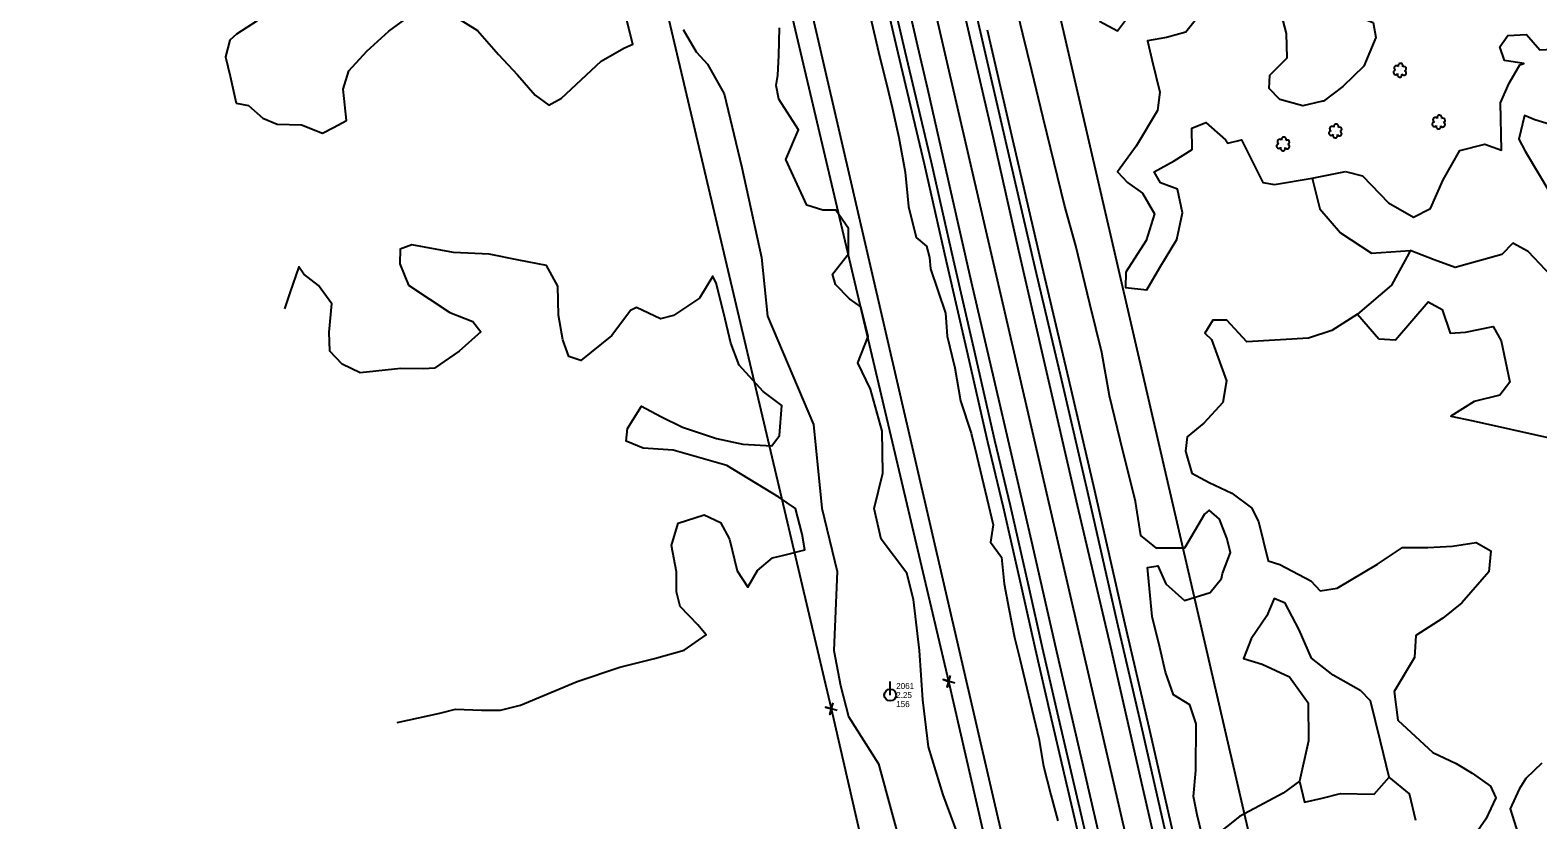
# Model space of a CAD drawing. Extents: x 3040896 to 3051146, y 687568 to 732976.
# Drawn here: x 3045853 to 3046478, y 711227 to 711554 of the extents above; entities that cross this region are included whole.
import ezdxf

# ---------------------------------------------------------------- set-up
doc = ezdxf.new("R2010")
doc.units = 0
for name, color, linetype in [('Exist Horizontal Alignment', 7, 'Continuous'), ('Exist Property Corner CELL', 7, 'Continuous'), ('Exist Right of Way Easement Line', 7, 'Continuous'), ('Exist Right of Way Line', 7, 'Continuous'), ('Exist Roads EOP', 7, 'Continuous'), ('Exist Roads EOT', 7, 'Continuous'), ('Exist Utilities Power Pole CELL', 7, 'Continuous'), ('Exist Utilities Power Pole Cogo Comment', 7, 'Continuous'), ('Exist Utilities Power Pole Cogo Elevation', 7, 'Continuous'), ('Exist Utilities Power Pole Cogo Number', 7, 'Continuous'), ('Exist Utilities Telephone UG Cable', 7, 'Continuous'), ('Exist Utilities Telephone UG FO', 7, 'Continuous'), ('Exist Vegetation Hedge Row', 7, 'Continuous'), ('Exist Vegetation Shrub CELL', 7, 'Continuous'), ('Exist Vegetation Woods Line', 7, 'Continuous')]:
    doc.layers.add(name, color=color, linetype=linetype)

# ---------------------------------------------------------------- blocks, each defined once
blk = doc.blocks.new('EXIST UTILITIES POWER POLE')
at = {"layer": 'Exist Utilities Power Pole CELL'}
for q in [(0, 0.1125), (0, 0)]:
    blk.add_line((0, 0), q, dxfattribs=at)
blk.add_circle((0, 0), 0.049, dxfattribs=at)

msp = doc.modelspace()

# ---------------------------------------------------------------- linework, layer by layer
at = {"layer": 'Exist Horizontal Alignment'}
msp.add_line((3046766.27, 709235.61), (3045901.56, 712973.77), dxfattribs=at)
at = {"layer": 'Exist Property Corner CELL'}
for p, q in [((3046233.77, 711284.19), (3046233.77, 711284.19)), ((3046185.08, 711272.85), (3046185.08, 711272.85))]:
    msp.add_line(p, q, dxfattribs=at)
for points in [[(3046236.17, 711283.47), (3046231.38, 711284.91), (3046233.77, 711284.19), (3046233.06, 711281.79), (3046234.49, 711286.58)], [(3046187.47, 711272.13), (3046182.68, 711273.57), (3046185.08, 711272.85), (3046184.36, 711270.46), (3046185.8, 711275.25)]]:
    msp.add_lwpolyline(points, dxfattribs=at)
at = {"layer": 'Exist Right of Way Easement Line'}
for points in [[(3047311.08, 706704.36), (3047238.47, 707011.6), (3047165.1, 707317.98), (3047091.74, 707623), (3047017.1, 707928.7), (3046944.37, 708234.99), (3046873.34, 708542.46), (3046800.68, 708848.44), (3046725.3, 709163.99), (3046654.17, 709471.68), (3046584.31, 709774.26), (3046514.1, 710076.47), (3046443.92, 710377.63), (3046373.52, 710680.16), (3046303.59, 710980.75), (3046233.77, 711284.19), (3046162.88, 711585.07), (3046091.66, 711887.82), (3046022.74, 712188.37), (3045953.13, 712491.09)], [(3047262.41, 706692.92), (3047189.83, 707000.03), (3047116.48, 707306.32), (3047043.15, 707611.22), (3046968.48, 707916.99), (3046895.68, 708223.59), (3046824.66, 708531.06), (3046752.04, 708836.86), (3046676.62, 709152.56), (3046605.45, 709460.43), (3046535.6, 709762.97), (3046465.4, 710065.14), (3046395.22, 710366.28), (3046324.82, 710668.82), (3046254.87, 710969.48), (3046185.08, 711272.85), (3046114.21, 711573.61), (3046042.96, 711876.5), (3045974.01, 712177.18), (3045904.41, 712479.85)]]:
    msp.add_lwpolyline(points, dxfattribs=at)
at = {"layer": 'Exist Right of Way Line'}
for p, q in [((3046814.98, 709246.88), (3045950.27, 712985.04)), ((3046717.56, 709224.35), (3045852.84, 712962.5))]:
    msp.add_line(p, q, dxfattribs=at)
at = {"layer": 'Exist Roads EOP'}
for points in [[(3046246.92, 711553.41), (3046234.63, 711606.54), (3046222.16, 711659.42), (3046210.07, 711712.87), (3046198.51, 711764.2), (3046187.44, 711811.71), (3046172.03, 711878.49), (3046171.99, 711878.65)], [(3046215.63, 711545.29), (3046199.29, 711615.22), (3046188.92, 711661.2), (3046177.5, 711711.66), (3046166.51, 711758.57), (3046153.93, 711813.18), (3046141.8, 711867.12)], [(3046364.05, 711048.52), (3046347.1, 711119.73), (3046336.91, 711164.01), (3046326.04, 711210.89), (3046313.91, 711264.41), (3046303.56, 711308.86), (3046291.36, 711362.53), (3046280.63, 711408.82), (3046269.52, 711455.57), (3046257.4, 711508), (3046246.92, 711553.41)], [(3046293.09, 711210.25), (3046284.51, 711246.8), (3046278.84, 711271.12), (3046272.6, 711298.14), (3046266.98, 711323.46), (3046259.37, 711356.96), (3046252.88, 711384.03), (3046244.09, 711422.28), (3046235.74, 711458.88), (3046226.52, 711499.27), (3046215.63, 711545.29)]]:
    msp.add_lwpolyline(points, dxfattribs=at)
at = {"layer": 'Exist Roads EOT'}
for points in [[(3046242.2, 711552.73), (3046218, 711657.71), (3046201.12, 711731.28), (3046184.16, 711803.96), (3046171.54, 711858.45), (3046166.8, 711878.77)], [(3046220.95, 711547.38), (3046197.06, 711650.97), (3046182.79, 711712.55), (3046169.78, 711769.13), (3046154.36, 711835.11), (3046146.22, 711870.12)], [(3046358.79, 711047.42), (3046349.78, 711086.11), (3046339.51, 711130.21), (3046327.36, 711183.05), (3046314.21, 711240.08), (3046300.98, 711298.33), (3046287.15, 711357.11), (3046273.07, 711417.59), (3046262.72, 711462.61), (3046252.25, 711509.28), (3046242.2, 711552.73)], [(3046337.71, 711042.18), (3046327.13, 711086.83), (3046313.42, 711145.42), (3046301.24, 711198.3), (3046289.53, 711248.76), (3046278.95, 711294.6), (3046267.98, 711342.53), (3046254.89, 711399.27), (3046243.21, 711449.7), (3046234.47, 711488.03), (3046225.02, 711529.62), (3046220.95, 711547.38)]]:
    msp.add_lwpolyline(points, dxfattribs=at)
at = {"layer": 'Exist Utilities Telephone UG Cable'}
for points in [[(3046212.7, 711544.6), (3046196.37, 711614.55), (3046185.99, 711660.54), (3046174.58, 711710.98), (3046163.59, 711757.89), (3046151, 711812.51), (3046138.87, 711866.46)], [(3046290.17, 711209.56), (3046281.59, 711246.11), (3046275.92, 711270.44), (3046269.68, 711297.48), (3046264.05, 711322.8), (3046256.45, 711356.28), (3046249.96, 711383.34), (3046241.17, 711421.61), (3046232.82, 711458.21), (3046223.6, 711498.59), (3046212.71, 711544.6)]]:
    msp.add_lwpolyline(points, dxfattribs=at)
at = {"layer": 'Exist Utilities Telephone UG FO'}
msp.add_lwpolyline([(3046366.96, 711049.21), (3046350.02, 711120.41), (3046339.83, 711164.68), (3046328.97, 711211.56), (3046316.83, 711265.09), (3046306.49, 711309.53), (3046294.28, 711363.2), (3046283.56, 711409.51), (3046272.44, 711456.25), (3046260.32, 711508.68), (3046249.84, 711554.08)], dxfattribs=at)
at = {"layer": 'Exist Vegetation Hedge Row'}
for points in [[(3046174.25, 711670.32), (3046183.29, 711631.89), (3046200.74, 711561.74), (3046205.16, 711542.78)], [(3046029.22, 711559.6), (3046038.34, 711553.91), (3046047.01, 711543.98), (3046054.84, 711535.58), (3046062.22, 711527.14), (3046067.96, 711522.94), (3046073.22, 711525.86), (3046089.57, 711541.26), (3046099.06, 711546.59), (3046102.74, 711548.22), (3046099.61, 711560.88)], [(3046385.53, 711563.39), (3046396.55, 711559.41), (3046403.27, 711559.76), (3046409.64, 711557.28), (3046410.75, 711551.07), (3046405.83, 711539.14), (3046397.17, 711530.69), (3046389.14, 711524.72), (3046388.69, 711524.64), (3046380.58, 711522.66), (3046370.96, 711525.36), (3046366.5, 711529.89), (3046366.8, 711535.44), (3046374.05, 711542.62), (3046373.76, 711552.64), (3046371.61, 711561.1), (3046376.26, 711564.64), (3046381.24, 711565.49), (3046385.53, 711563.39)], [(3045947.01, 711557.92), (3045938.42, 711552.47), (3045935.58, 711549.91), (3045933.82, 711543.09), (3045935.83, 711535), (3045938.31, 711523.88)], [(3045938.31, 711523.88), (3045943.32, 711522.91), (3045949.31, 711517.62), (3045955.25, 711515.11), (3045965.3, 711514.9), (3045974.12, 711511.42), (3045978.6, 711513.74), (3045983.94, 711516.69), (3045982.64, 711529.62), (3045985.04, 711537.18), (3045992.4, 711545.37), (3046001.54, 711553.67), (3046009.74, 711559.58)], [(3046123.64, 711554.36), (3046129.05, 711545.12), (3046133.7, 711540.04), (3046140.57, 711527.7)], [(3046162.82, 711535.37), (3046163.24, 711543.55), (3046163.48, 711555.09)], [(3046398.25, 711495.45), (3046405.22, 711493.65), (3046416.07, 711482.46), (3046426.46, 711476.56), (3046433.48, 711480.15), (3046438.66, 711492.07), (3046445.58, 711504.22), (3046455.97, 711506.83), (3046462.88, 711504.38), (3046462.48, 711523.97), (3046466.06, 711532.05), (3046470.47, 711539.73), (3046472.21, 711540.26), (3046464.11, 711541.47), (3046462.23, 711547.2), (3046465.49, 711551.87), (3046473.2, 711552.27), (3046478.82, 711545.9), (3046483.99, 711546.21), (3046497.6, 711550.95)], [(3046205.16, 711542.78), (3046206.51, 711537.32), (3046208.73, 711528.33), (3046210.29, 711522.01), (3046212.96, 711509.64), (3046215.66, 711495.27), (3046217.02, 711481.01), (3046220.21, 711468.1), (3046224.51, 711464.62), (3046225.73, 711459.83), (3046226.14, 711455.22), (3046232.41, 711436.78), (3046233.07, 711427.26), (3046236.24, 711414.08), (3046238.65, 711400.41), (3046243.03, 711387.09), (3046245.4, 711377.48), (3046249.47, 711360.07), (3046252.14, 711349.09), (3046250.96, 711341.87), (3046255.54, 711335.66), (3046256.65, 711324.56), (3046258.68, 711314.42), (3046260.96, 711302.37), (3046263.16, 711293.5), (3046267.43, 711275.52), (3046271.13, 711260.57), (3046272.95, 711249.1), (3046276, 711237.16), (3046278.89, 711226.33)], [(3046241.9, 711208.8), (3046231.42, 711237.17), (3046225.38, 711257.06), (3046222.94, 711276.55), (3046221.63, 711297.03), (3046219.15, 711318.13), (3046216.34, 711328.98), (3046205.63, 711343.16), (3046202.77, 711355.8), (3046206.45, 711370.54), (3046206.13, 711387.92), (3046201.26, 711405.27), (3046196.08, 711416.22), (3046200.34, 711427.12), (3046197.3, 711439.45), (3046192.62, 711442.8), (3046186.74, 711448.64), (3046185.49, 711452.98), (3046192.16, 711461.35), (3046192.1, 711471.88), (3046186.83, 711479.55), (3046181.5, 711479.47), (3046174.93, 711481.6), (3046166.23, 711500.45), (3046171.47, 711512.78), (3046163.23, 711525.47), (3046162.22, 711531.12), (3046162.82, 711535.37)], [(3046505.11, 711532.77), (3046501.21, 711523.82), (3046496.29, 711511.84), (3046487.57, 711513.67), (3046476.67, 711516.94), (3046472.47, 711518.78), (3046470.13, 711508.93), (3046472.71, 711503.87), (3046483.4, 711486.08), (3046488.76, 711475.75), (3046491.78, 711464.53), (3046495.01, 711451.44), (3046493.89, 711447.8), (3046487.77, 711447.69), (3046481.28, 711454.56), (3046473.98, 711462.32), (3046467.58, 711465.79), (3046462.99, 711461.04), (3046443.75, 711455.69), (3046434.93, 711458.89)], [(3046140.57, 711527.7), (3046147.99, 711497.17)], [(3046147.99, 711497.17), (3046156.01, 711459.84), (3046158.56, 711435.58), (3046177.64, 711390.63), (3046181.11, 711355.94), (3046187.41, 711329.7), (3046186.06, 711297.01), (3046188.79, 711282.47), (3046192.12, 711269.57), (3046204.57, 711249.98), (3046215.58, 711209.42), (3046221.49, 711185.5), (3046228.04, 711158.47), (3046238.66, 711106.8), (3046248.35, 711059.59), (3046243.4, 711025.29), (3046253.39, 711017.17)], [(3046384.42, 711492.73), (3046398.25, 711495.45)], [(3046005.03, 711267.1), (3046022.68, 711271), (3046029.22, 711272.61), (3046039.95, 711272.26), (3046047.82, 711272.26), (3046056.21, 711274.34), (3046079.7, 711284.12), (3046097.3, 711290.05), (3046111.68, 711293.61), (3046124.04, 711297.14), (3046133.16, 711303.55), (3046129.62, 711307.69), (3046122.33, 711315.23), (3046120.87, 711321.27), (3046120.85, 711329.64), (3046118.75, 711340.54), (3046121.59, 711349.77), (3046132.3, 711353.28), (3046139.14, 711350.04), (3046142.8, 711343.1), (3046146.04, 711330), (3046150.43, 711323.17), (3046154.43, 711330.17), (3046160.66, 711335.34), (3046165.31, 711336.5), (3046174.06, 711338.66), (3046172.87, 711345.19), (3046170.23, 711355.78), (3046163.3, 711360.52), (3046141.67, 711373.64), (3046119.48, 711380.05), (3046106.98, 711380.91), (3046099.95, 711383.8), (3046100.52, 711388.98), (3046106.27, 711398.31), (3046114.32, 711393.95), (3046123.26, 711389.52), (3046137.36, 711384.82), (3046148.32, 711382.51), (3046160.37, 711381.87), (3046163.49, 711386.03), (3046164.51, 711398.58), (3046156.8, 711404.29), (3046146.87, 711415.18), (3046143.42, 711424.42), (3046140.41, 711436.71), (3046137.33, 711449.16), (3046135.84, 711452.16), (3046130.42, 711443.05), (3046119.63, 711435.76), (3046114.2, 711434.46), (3046104.3, 711439.16), (3046101.82, 711437.93), (3046094.04, 711427.59), (3046081.15, 711417.13), (3046076.14, 711418.89), (3046073.77, 711425.7), (3046071.93, 711435.94), (3046071.59, 711447.93), (3046066.9, 711456.58), (3046055.41, 711458.8), (3046043.12, 711461.27), (3046028.39, 711461.92), (3046011.09, 711465.16), (3046006.24, 711463.29), (3046006.08, 711457.23), (3046009.66, 711448.45), (3046026.79, 711437.03), (3046036.34, 711433.3), (3046039.76, 711429.1), (3046030.67, 711421.05), (3046020.48, 711414), (3046016.04, 711413.69), (3046006.51, 711413.88), (3045989.62, 711412.04), (3045982.15, 711415.7), (3045977.16, 711421.06), (3045976.82, 711428.87), (3045977.88, 711440.68), (3045972.43, 711448.27), (3045966.35, 711452.98), (3045964.2, 711456.03), (3045960.56, 711445.21), (3045958.31, 711438.53)], [(3046434.93, 711458.89), (3046425.06, 711462.8)], [(3046412.02, 711426.16), (3046418.9, 711425.7), (3046432.44, 711441.49), (3046438.3, 711438.36), (3046441.57, 711428.55), (3046447.93, 711428.98), (3046459.46, 711431.23), (3046462.82, 711425.39), (3046466.29, 711408.24), (3046462.18, 711402.87), (3046451.52, 711400.24), (3046441.85, 711394.16), (3046451.17, 711392.13), (3046483.34, 711384.92)], [(3046403.18, 711436.32), (3046412.02, 711426.16)], [(3046479.6, 711250.29), (3046472.94, 711243.89), (3046470.16, 711239.46), (3046466.44, 711231.38)], [(3046379.2, 711242.85), (3046381.23, 711234.13), (3046388.49, 711235.79), (3046396.08, 711237.66), (3046410.06, 711237.46), (3046416.29, 711244.51)], [(3046466.44, 711231.38), (3046466.44, 711231.38), (3046471.29, 711216.07), (3046466.23, 711204.47), (3046465.55, 711193.27), (3046465.02, 711186.99), (3046463.84, 711180.84), (3046463.43, 711175.76), (3046466.71, 711175.01), (3046473.25, 711173.14), (3046479.8, 711168.83), (3046483.53, 711161.18), (3046485.49, 711154.9), (3046485.13, 711143.86), (3046477.9, 711131.95)]]:
    msp.add_lwpolyline(points, dxfattribs=at)
at = {"layer": 'Exist Vegetation Shrub CELL'}
for p, q in [((3046420.83, 711537.28), (3046420.83, 711537.28)), ((3046394.09, 711512.12), (3046394.09, 711512.12)), ((3046436.95, 711515.8), (3046436.95, 711515.8)), ((3046372.4, 711506.76), (3046372.4, 711506.76))]:
    msp.add_line(p, q, dxfattribs=at)
for centre, radius, start, end in [((3046419.03, 711536.57), 0.955, 95.10992, 327.95341), ((3046419.35, 711538.4), 0.968, 35.89076, 245.42165), ((3046420.7, 711535.59), 0.984, 151.27966, 21.38702), ((3046421.06, 711539.32), 0.99, 334.83907, 200.47174), ((3046422.47, 711536.35), 0.937, 204.99133, 73.46012), ((3046422.5, 711538.15), 0.929, 284.45672, 126.08612), ((3046435.46, 711516.93), 0.968, 35.89076, 245.42165), ((3046437.18, 711517.84), 0.99, 334.83907, 200.47174), ((3046438.62, 711516.67), 0.929, 284.45672, 126.08612), ((3046392.29, 711511.42), 0.955, 95.10992, 327.95341), ((3046392.6, 711513.25), 0.968, 35.89076, 245.42165), ((3046393.96, 711510.44), 0.984, 151.27966, 21.38702), ((3046394.31, 711514.16), 0.99, 334.83907, 200.47174), ((3046395.72, 711511.19), 0.937, 204.99133, 73.46012), ((3046395.76, 711512.99), 0.929, 284.45672, 126.08612), ((3046435.15, 711515.1), 0.955, 95.10992, 327.95341), ((3046436.82, 711514.12), 0.984, 151.27966, 21.38702), ((3046438.58, 711514.87), 0.937, 204.99133, 73.46012), ((3046370.6, 711506.06), 0.955, 95.10992, 327.95341), ((3046370.92, 711507.89), 0.968, 35.89076, 245.42165), ((3046372.28, 711505.08), 0.984, 151.27966, 21.38702), ((3046372.63, 711508.8), 0.99, 334.83907, 200.47174), ((3046374.04, 711505.83), 0.937, 204.99133, 73.46012), ((3046374.08, 711507.63), 0.929, 284.45672, 126.08612)]:
    msp.add_arc(centre, radius, start, end, dxfattribs=at)
at = {"layer": 'Exist Vegetation Woods Line'}
for points in [[(3046338.85, 711220.3), (3046336.72, 711228.94), (3046335.25, 711236.45), (3046336.2, 711247.23), (3046336.34, 711266.65), (3046333.71, 711274.47), (3046326.92, 711278.68), (3046323.53, 711288.06), (3046321.19, 711298.19), (3046318, 711311.1), (3046316.17, 711331.45), (3046320.44, 711332.11), (3046323.66, 711324.55), (3046331.48, 711317.72), (3046342.06, 711321.04), (3046346.76, 711326.87), (3046347.23, 711328.85), (3046350.48, 711337.66), (3046348.96, 711343.57), (3046346.03, 711351.42), (3046341.73, 711355.16), (3046339.71, 711353.48), (3046331.49, 711339.41), (3046319.9, 711339.42), (3046313.4, 711344.64), (3046311.1, 711358.69), (3046304.78, 711384.28), (3046300.41, 711402.5), (3046297.25, 711420.55), (3046292.26, 711440.73), (3046286.34, 711464.69), (3046281.68, 711481.58), (3046277.36, 711499.06), (3046272.82, 711517.79), (3046268.22, 711537.25), (3046264.47, 711552.41), (3046262.49, 711560.42)], [(3046296.22, 711557.87), (3046303.71, 711553.79), (3046308.67, 711560.41)], [(3046339.78, 711562.95), (3046332.04, 711553.28), (3046324.01, 711551.08), (3046316.09, 711549.68), (3046318.05, 711541.37), (3046321.28, 711528.33), (3046320.26, 711520.81), (3046311.37, 711505.98), (3046303.66, 711495.42), (3046307.87, 711490.93), (3046314.01, 711486.57), (3046319.04, 711478), (3046315.58, 711466.92), (3046307.2, 711453.85), (3046307.06, 711447.37), (3046315.86, 711446.43), (3046321.29, 711455.77), (3046328.28, 711467.38), (3046330.67, 711478.31), (3046328.62, 711488.14), (3046321.49, 711490.86), (3046318.95, 711495.4), (3046327.23, 711499.87), (3046334.61, 711504.63), (3046334.48, 711513.4), (3046340.24, 711515.83), (3046348.47, 711508.58), (3046349.37, 711507.31), (3046355.06, 711508.58), (3046363.92, 711490.98), (3046368.84, 711490.16), (3046384.42, 711492.73)], [(3046384.42, 711492.73), (3046387.55, 711480.09), (3046396.21, 711470.08), (3046408.94, 711461.69), (3046425.06, 711462.8)], [(3046425.06, 711462.8), (3046424.59, 711461.78), (3046417.22, 711448.37), (3046403.18, 711436.32)], [(3046403.18, 711436.32), (3046392.53, 711429.67), (3046382.93, 711426.38), (3046357.32, 711424.91), (3046349.01, 711433.89), (3046343.22, 711433.84), (3046339.92, 711428.54), (3046342.59, 711425.87), (3046348.82, 711408.75), (3046347.38, 711399.71), (3046339.52, 711391.21), (3046332.59, 711385.53), (3046331.83, 711379.55), (3046334.51, 711370.51), (3046341.71, 711366.58), (3046351.1, 711362.26), (3046359.21, 711356.18), (3046362.19, 711350.4), (3046366.2, 711334.17), (3046371.03, 711332.7), (3046383.91, 711325.89), (3046387.69, 711321.76), (3046394.75, 711322.82), (3046411.53, 711332.8), (3046421.8, 711339.63), (3046432.29, 711339.67), (3046442.58, 711340.21), (3046452.38, 711341.71), (3046458.43, 711338.29), (3046457.71, 711329.64), (3046446.44, 711316.73), (3046438.59, 711310.37), (3046427.36, 711303.23), (3046426.8, 711294.05), (3046418.42, 711280.01), (3046419.88, 711268.07), (3046434.4, 711254.67), (3046444.04, 711250.1), (3046450.67, 711246.14), (3046458.28, 711240.77), (3046460.6, 711235.88), (3046456.37, 711227.12)], [(3046427.43, 711226.5), (3046424.71, 711237.52), (3046416.29, 711244.51), (3046412.69, 711259.28), (3046408.52, 711276.15), (3046404.6, 711280.24), (3046393.14, 711286.7), (3046384.12, 711293.84), (3046379.07, 711305.54), (3046373.2, 711316.64), (3046368.62, 711318.51), (3046365.55, 711311.34), (3046359.09, 711301.83), (3046355.93, 711293.62), (3046363.7, 711291.27), (3046375.02, 711286.07), (3046382.77, 711275.25), (3046382.82, 711259.58), (3046379.2, 711242.85), (3046372.36, 711237.93), (3046354.32, 711228.22), (3046343.42, 711219.68)], [(3046456.37, 711227.12), (3046450.79, 711218.9)]]:
    msp.add_lwpolyline(points, dxfattribs=at)

# ---------------------------------------------------------------- block references
at = {"layer": 'Exist Utilities Power Pole CELL', "xscale": 50, "yscale": 50}
msp.add_blockref('EXIST UTILITIES POWER POLE', (3046209.43, 711278.52), dxfattribs=at)

# ---------------------------------------------------------------- texts
at = {"layer": 'Exist Utilities Power Pole Cogo Comment'}
msp.add_text('156', height=2.5, dxfattribs=at).set_placement((3046211.93, 711273.52))
at = {"layer": 'Exist Utilities Power Pole Cogo Elevation'}
msp.add_text('2.25', height=2.5, dxfattribs=at).set_placement((3046211.93, 711277.27))
at = {"layer": 'Exist Utilities Power Pole Cogo Number'}
msp.add_text('2061', height=2.5, dxfattribs=at).set_placement((3046211.93, 711281.02))

doc.saveas('drawing.dxf')
